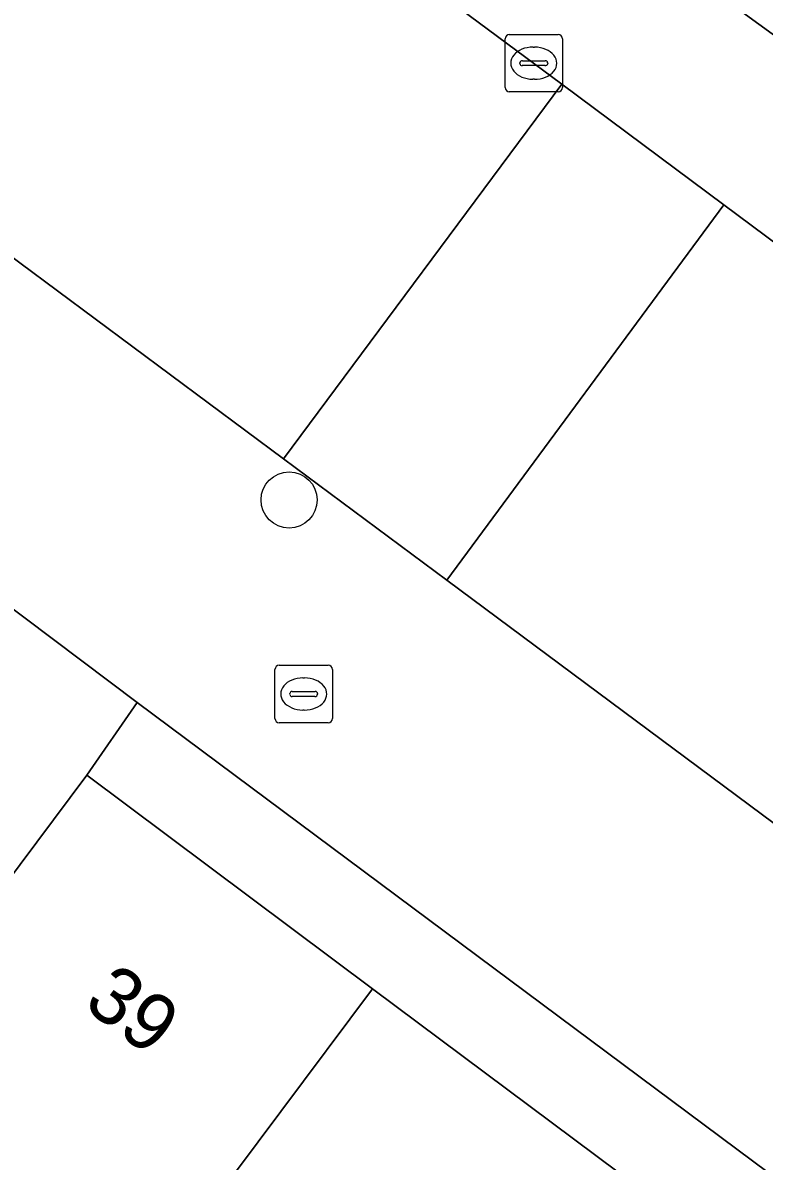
# Model space of a CAD drawing. Extents: x 160023 to 161302, y 384750 to 385707.
# Drawn here: x 160304.02 to 160316.93, y 385281.42 to 385301.25 of the extents above; entities that cross this region are included whole.
import ezdxf

# ---------------------------------------------------------------- set-up
doc = ezdxf.new("R2010")
doc.units = 0
for name, color, linetype in [('IMGEO_Boom', 7, 'Continuous'), ('IMGEO_Brandkraan', 7, 'Continuous'), ('IMGEO_Erf', 7, 'Continuous'), ('IMGEO_Groenvoorziening', 7, 'Continuous'), ('IMGEO_Kolk', 7, 'Continuous'), ('IMGEO_Pand', 7, 'Continuous'), ('IMGEO_Pand_nummerreeks', 7, 'Continuous'), ('IMGEO_Rijbaan_lokaal_gesloten', 7, 'Continuous'), ('IMGEO_Rijbaan_lokaal_open', 7, 'Continuous'), ('IMGEO_Voetpad_open', 7, 'Continuous')]:
    doc.layers.add(name, color=color, linetype=linetype)

msp = doc.modelspace()

# ---------------------------------------------------------------- linework, layer by layer
at = {"layer": 'IMGEO_Boom'}
msp.add_circle((160308.655, 385292.938), 0.489, dxfattribs=at)
at = {"layer": 'IMGEO_Brandkraan'}
for p, q in [((160308.408, 385289.132), (160308.408, 385289.984)), ((160308.483, 385290.058), (160309.335, 385290.058)), ((160309.409, 385289.984), (160309.409, 385289.132)), ((160308.896, 385289.838), (160308.921, 385289.838)), ((160308.667, 385289.552), (160308.667, 385289.564)), ((160309.105, 385289.515), (160308.707, 385289.515)), ((160308.71, 385289.601), (160309.108, 385289.601)), ((160309.151, 385289.564), (160309.151, 385289.552)), ((160308.919, 385289.278), (160308.894, 385289.278)), ((160309.335, 385289.058), (160308.483, 385289.058))]:
    msp.add_line(p, q, dxfattribs=at)
for points in [[(160308.408, 385289.132), (160308.408, 385289.984)], [(160308.483, 385290.058), (160309.335, 385290.058)], [(160309.409, 385289.984), (160309.409, 385289.132)], [(160309.335, 385289.058), (160308.483, 385289.058)]]:
    msp.add_lwpolyline(points, dxfattribs=at)
for centre, radius, start, end in [((160308.485, 385289.982), 0.0765, 91.552, 178.448), ((160308.485, 385289.982), 0.0765, 91.552, 178.448), ((160309.333, 385289.982), 0.0765, 1.552, 88.448), ((160309.333, 385289.982), 0.0765, 1.552, 88.448), ((160308.707, 385289.561), 0.0403, 85.8775, 175.7526), ((160308.704, 385289.551), 0.0366, 178.938, 274.7102), ((160309.108, 385289.558), 0.043, 264.8664, 352.4533), ((160309.112, 385289.563), 0.0386, 1.7309, 96.639), ((160308.485, 385289.134), 0.0765, 181.552, 268.448), ((160308.485, 385289.134), 0.0765, 181.552, 268.448), ((160309.333, 385289.134), 0.0765, 271.552, 358.448), ((160309.333, 385289.134), 0.0765, 271.552, 358.448)]:
    msp.add_arc(centre, radius, start, end, dxfattribs=at)
for centre, major_axis, ratio, start_param, end_param in [((160308.895, 385289.558), (-0.387, 0.002), 0.722429, 4.712389, 7.853982), ((160308.92, 385289.558), (-0.39, 0.002), 0.717154, 1.570796, 4.712389)]:
    msp.add_ellipse(centre, major_axis=major_axis, ratio=ratio, start_param=start_param, end_param=end_param, dxfattribs=at)
at = {"layer": 'IMGEO_Erf'}
msp.add_lwpolyline([(160305.132, 385288.141), (160310.108, 385284.424), (160315.187, 385280.629), (160320.269, 385276.833), (160325.158, 385273.181), (160330.307, 385269.334), (160335.568, 385265.404), (160336.475, 385266.714), (160306.008, 385289.412)], close=True, dxfattribs=at)
at = {"layer": 'IMGEO_Groenvoorziening'}
msp.add_lwpolyline([(160312.211, 385304.595), (160318.811, 385299.794), (160318.917, 385299.936), (160322.466, 385304.695), (160313.546, 385311.669)], dxfattribs=at)
at = {"layer": 'IMGEO_Kolk'}
for p, q in [((160312.49, 385301.046), (160313.342, 385301.046)), ((160312.415, 385300.12), (160312.415, 385300.972)), ((160312.903, 385300.826), (160312.928, 385300.826)), ((160313.416, 385300.972), (160313.416, 385300.12)), ((160312.674, 385300.54), (160312.674, 385300.552)), ((160313.112, 385300.503), (160312.714, 385300.503)), ((160312.717, 385300.589), (160313.115, 385300.589)), ((160313.158, 385300.552), (160313.158, 385300.54)), ((160312.926, 385300.266), (160312.901, 385300.266)), ((160313.342, 385300.046), (160312.49, 385300.046))]:
    msp.add_line(p, q, dxfattribs=at)
for points in [[(160312.49, 385301.046), (160313.342, 385301.046)], [(160312.415, 385300.12), (160312.415, 385300.972)], [(160313.416, 385300.972), (160313.416, 385300.12)], [(160313.342, 385300.046), (160312.49, 385300.046)]]:
    msp.add_lwpolyline(points, dxfattribs=at)
for centre, radius, start, end in [((160312.492, 385300.97), 0.0765, 91.552, 178.448), ((160312.492, 385300.97), 0.0765, 91.552, 178.448), ((160313.34, 385300.97), 0.0765, 1.552, 88.448), ((160313.34, 385300.97), 0.0765, 1.552, 88.448), ((160312.714, 385300.549), 0.0403, 85.8775, 175.7526), ((160312.711, 385300.539), 0.0366, 178.938, 274.7102), ((160313.115, 385300.546), 0.043, 264.8664, 352.4533), ((160313.119, 385300.551), 0.0386, 1.7309, 96.639), ((160312.492, 385300.122), 0.0765, 181.552, 268.448), ((160312.492, 385300.122), 0.0765, 181.552, 268.448), ((160313.34, 385300.122), 0.0765, 271.552, 358.448), ((160313.34, 385300.122), 0.0765, 271.552, 358.448)]:
    msp.add_arc(centre, radius, start, end, dxfattribs=at)
for centre, major_axis, ratio, start_param, end_param in [((160312.902, 385300.546), (-0.387, 0.002), 0.722429, 4.712389, 7.853982), ((160312.927, 385300.546), (-0.39, 0.002), 0.717154, 1.570796, 4.712389)]:
    msp.add_ellipse(centre, major_axis=major_axis, ratio=ratio, start_param=start_param, end_param=end_param, dxfattribs=at)
at = {"layer": 'IMGEO_Pand'}
for points in [[(160299.647, 385280.799), (160301.912, 385279.108), (160302.604, 385280.035), (160305.316, 385278.009), (160310.108, 385284.424), (160305.132, 385288.141)], [(160315.187, 385280.629), (160310.108, 385284.424), (160305.316, 385278.009), (160305.438, 385277.918), (160304.731, 385276.972), (160307.033, 385275.252), (160307.743, 385276.202), (160310.398, 385274.218)]]:
    msp.add_lwpolyline(points, close=True, dxfattribs=at)
at = {"layer": 'IMGEO_Rijbaan_lokaal_gesloten'}
msp.add_lwpolyline([(160293.953, 385312.653), (160293.613, 385314.078), (160293.191, 385314.733), (160292.372, 385315.253), (160271.303, 385329.79), (160247.822, 385345.89), (160229.443, 385358.537), (160224.858, 385351.874), (160242.607, 385339.66), (160256.475, 385330.138), (160273.166, 385318.717), (160288.128, 385308.422), (160293.07, 385305.05), (160301.992, 385298.533), (160308.557, 385293.653), (160313.407, 385300.179), (160311.165, 385301.848), (160300.495, 385309.611)], dxfattribs=at)
msp.add_lwpolyline([(160323.03, 385282.896), (160343.93, 385267.299), (160357.361, 385257.313), (160367.132, 385250), (160375.681, 385243.601), (160380.549, 385250.106), (160353.887, 385269.963), (160333.903, 385284.92), (160316.228, 385298.079), (160311.4, 385291.54)], close=True, dxfattribs=at)
at = {"layer": 'IMGEO_Rijbaan_lokaal_open'}
msp.add_lwpolyline([(160308.557, 385293.653), (160311.4, 385291.54), (160316.228, 385298.079), (160313.407, 385300.179)], close=True, dxfattribs=at)
at = {"layer": 'IMGEO_Voetpad_open'}
for points in [[(160371.677, 385260.495), (160369.507, 385262.112), (160366.883, 385264.049), (160359.618, 385269.465), (160356.935, 385271.446), (160354.867, 385272.988), (160342.067, 385282.531), (160340.004, 385284.069), (160337.448, 385286.002), (160330.067, 385291.504), (160327.484, 385293.444), (160325.253, 385295.108), (160318.811, 385299.794), (160312.211, 385304.595), (160308.844, 385305.664)], [(160311.165, 385301.848), (160313.407, 385300.179), (160316.228, 385298.079), (160333.903, 385284.92), (160353.887, 385269.963), (160380.549, 385250.106), (160380.691, 385250), (160383.33, 385248.034), (160387.482, 385245.014), (160388.218, 385244.48), (160388.547, 385243.785), (160388.572, 385242.838)], [(160323.03, 385282.896), (160311.4, 385291.54), (160308.557, 385293.653), (160301.992, 385298.533)], [(160298.828, 385294.739), (160302.57, 385291.996), (160306.008, 385289.412), (160336.475, 385266.714), (160345.124, 385259.161)], [(160305.132, 385288.141), (160306.008, 385289.412), (160302.57, 385291.996), (160297.28, 385284.848), (160290.235, 385275.329), (160290.01, 385275.026), (160284.505, 385279.243), (160284.321, 385279.384), (160283.378, 385277.932), (160283.54, 385277.81), (160289.023, 385273.689), (160279.114, 385260.255)], [(160292.568, 385271.851), (160292.801, 385271.675), (160293.774, 385272.972), (160299.647, 385280.799), (160305.132, 385288.141)]]:
    msp.add_lwpolyline(points, dxfattribs=at)

# ---------------------------------------------------------------- texts
at = {"layer": 'IMGEO_Pand_nummerreeks'}
msp.add_text('39', height=1, rotation=323.2387, dxfattribs=at).set_placement((160305.044, 385284.114))

doc.saveas('drawing.dxf')
